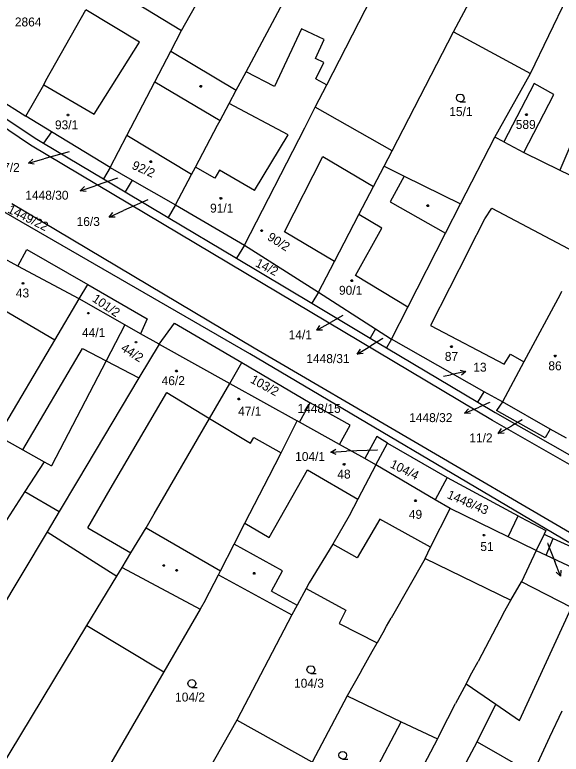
# Model space of a CAD drawing. Extents: x -580630 to -576196, y -1189024 to -1183567.
# Drawn here: x -578568.6 to -578464.6, y -1186024.3 to -1185883.6 of the extents above; entities that cross this region are included whole.
import ezdxf

# ---------------------------------------------------------------- set-up
doc = ezdxf.new("R2010")
doc.units = 0
for name, color, linetype in [('Vrstva 1', 7, 'Continuous'), ('Vrstva 16', 7, 'Continuous'), ('Vrstva 18', 7, 'Continuous'), ('Vrstva 19', 7, 'Continuous'), ('Vrstva 25', 7, 'Continuous'), ('Vrstva 4', 7, 'Continuous')]:
    doc.layers.add(name, color=color, linetype=linetype)

msp = doc.modelspace()

# ---------------------------------------------------------------- linework, layer by layer
at = {"layer": 'Vrstva 1'}
for p, q in [((-578509.24, -1185896.95), (-578490.99, -1185861.4)), ((-578485.08, -1185886.89), (-578476.14, -1185869.81)), ((-578536.88, -1185886.63), (-578527.63, -1185870.38)), ((-578470.47, -1185894.79), (-578460.88, -1185874.96)), ((-578552.04, -1185877.37), (-578536.88, -1185886.63)), ((-578524.57, -1185894.48), (-578515.46, -1185877.35)), ((-578450.49, -1185879.29), (-578464.87, -1185913.23)), ((-578562.64, -1185896.16), (-578555.03, -1185882.67)), ((-578538.91, -1185890.54), (-578536.88, -1185886.63)), ((-578514.02, -1185886.34), (-578519.19, -1185897.27)), ((-578509.71, -1185888.36), (-578514.02, -1185886.34)), ((-578496.81, -1185909.54), (-578485.08, -1185886.89)), ((-578485.08, -1185886.89), (-578470.47, -1185894.79)), ((-578511.35, -1185891.97), (-578509.71, -1185888.36)), ((-578565.6, -1185908.42), (-578594.79, -1185888.89)), ((-578541.94, -1185896.38), (-578538.91, -1185890.54)), ((-578509.8, -1185892.71), (-578511.35, -1185891.97)), ((-578511.28, -1185895.84), (-578509.8, -1185892.71)), ((-578526.45, -1185898), (-578524.57, -1185894.48)), ((-578519.19, -1185897.27), (-578524.57, -1185894.48)), ((-578477.26, -1185906.9), (-578470.47, -1185894.79)), ((-578566.45, -1185902.92), (-578563.08, -1185896.94)), ((-578563.08, -1185896.94), (-578562.64, -1185896.16)), ((-578547.26, -1185906.63), (-578541.94, -1185896.38)), ((-578511.42, -1185901.2), (-578509.24, -1185896.95)), ((-578511.28, -1185895.84), (-578509.24, -1185896.95)), ((-578469.79, -1185896.73), (-578475.52, -1185907.8)), ((-578466.02, -1185898.79), (-578469.79, -1185896.73)), ((-578573.84, -1185898.3), (-578566.45, -1185902.92)), ((-578527.78, -1185900.51), (-578526.45, -1185898)), ((-578471.75, -1185909.86), (-578466.02, -1185898.79)), ((-578575.17, -1185900.18), (-578564.67, -1185907.15)), ((-578529.5, -1185903.75), (-578527.78, -1185900.51)), ((-578513.41, -1185905.13), (-578511.42, -1185901.2)), ((-578496.81, -1185909.54), (-578511.42, -1185901.2)), ((-578561.57, -1185905.9), (-578566.45, -1185902.92)), ((-578529.98, -1185904.66), (-578529.5, -1185903.75)), ((-578534.22, -1185912.65), (-578529.98, -1185904.66)), ((-578524.89, -1185927.45), (-578513.41, -1185905.13)), ((-578561.57, -1185905.9), (-578563.1, -1185908.09)), ((-578550.41, -1185912.7), (-578561.57, -1185905.9)), ((-578550.41, -1185912.7), (-578547.26, -1185906.63)), ((-578564.67, -1185907.15), (-578563.1, -1185908.09)), ((-578563.1, -1185908.09), (-578551.73, -1185914.87)), ((-578483.77, -1185919.64), (-578477.26, -1185906.9)), ((-578475.52, -1185907.8), (-578477.26, -1185906.9)), ((-578475.52, -1185907.8), (-578471.75, -1185909.86)), ((-578477.7, -1185960.86), (-578565.6, -1185908.42)), ((-578498.31, -1185912.42), (-578496.81, -1185909.54)), ((-578471.75, -1185909.86), (-578464.87, -1185913.23)), ((-578523.87, -1185948.14), (-578587.97, -1185911.14)), ((-578500.32, -1185916.29), (-578498.31, -1185912.42)), ((-578498.31, -1185912.42), (-578494.47, -1185914.33)), ((-578550.41, -1185912.7), (-578551.73, -1185914.87)), ((-578550.41, -1185912.7), (-578546.25, -1185915.09)), ((-578534.97, -1185914.06), (-578534.22, -1185912.65)), ((-578551.73, -1185914.87), (-578547.6, -1185917.33)), ((-578546.25, -1185915.09), (-578547.6, -1185917.33)), ((-578546.25, -1185915.09), (-578538.03, -1185919.81)), ((-578538.03, -1185919.81), (-578534.97, -1185914.06)), ((-578494.47, -1185914.33), (-578483.77, -1185919.64)), ((-578503.12, -1185921.66), (-578500.32, -1185916.29)), ((-578547.6, -1185917.33), (-578539.42, -1185922.21)), ((-578569.16, -1185919.53), (-578523.02, -1185947)), ((-578538.03, -1185919.81), (-578539.42, -1185922.21)), ((-578486.61, -1185925.2), (-578483.77, -1185919.64)), ((-578539.42, -1185922.21), (-578526.4, -1185929.98)), ((-578507.77, -1185930.61), (-578503.12, -1185921.66)), ((-578493.81, -1185939.3), (-578486.61, -1185925.2)), ((-578524.89, -1185927.45), (-578526.4, -1185929.98)), ((-578524.89, -1185927.45), (-578510.78, -1185936.4)), ((-578567.98, -1185931.45), (-578566.29, -1185928.3)), ((-578566.29, -1185928.3), (-578554.69, -1185934.99)), ((-578567.98, -1185931.45), (-578571.21, -1185929.72)), ((-578526.4, -1185929.98), (-578512.09, -1185938.52)), ((-578510.78, -1185936.4), (-578507.77, -1185930.61)), ((-578556.31, -1185937.7), (-578554.69, -1185934.99)), ((-578554.69, -1185934.99), (-578543.39, -1185941.51)), ((-578464.54, -1185936.29), (-578464.82, -1185936.84)), ((-578560.94, -1185945.55), (-578556.31, -1185937.7)), ((-578547.62, -1185942.64), (-578556.31, -1185937.7)), ((-578510.78, -1185936.4), (-578512.09, -1185938.52)), ((-578510.78, -1185936.4), (-578499.94, -1185943.42)), ((-578464.82, -1185936.84), (-578471.75, -1185949.67)), ((-578512.09, -1185938.52), (-578500.98, -1185945.15)), ((-578496.91, -1185945.38), (-578493.81, -1185939.3)), ((-578543.39, -1185941.51), (-578544.65, -1185944.33)), ((-578547.62, -1185942.64), (-578551.18, -1185949.48)), ((-578544.65, -1185944.33), (-578547.62, -1185942.64)), ((-578541.13, -1185946.33), (-578538.17, -1185942.31)), ((-578538.17, -1185942.31), (-578525.41, -1185949.82)), ((-578541.13, -1185946.33), (-578544.65, -1185944.33)), ((-578499.94, -1185943.42), (-578500.98, -1185945.15)), ((-578499.94, -1185943.42), (-578496.91, -1185945.38)), ((-578571.29, -1185963.09), (-578560.94, -1185945.55)), ((-578500.98, -1185945.15), (-578497.87, -1185947)), ((-578496.91, -1185945.38), (-578497.87, -1185947)), ((-578479.29, -1185955.37), (-578496.91, -1185945.38)), ((-578541.13, -1185946.33), (-578544.96, -1185952.74)), ((-578523.02, -1185947), (-578462.31, -1185982.52)), ((-578497.87, -1185947), (-578480.48, -1185957.38)), ((-578463.2, -1185984.04), (-578523.87, -1185948.14)), ((-578551.18, -1185949.48), (-578561.59, -1185969.47)), ((-578527.65, -1185953.82), (-578525.41, -1185949.82)), ((-578525.41, -1185949.82), (-578512.37, -1185957.5)), ((-578471.75, -1185949.67), (-578475.82, -1185957.28)), ((-578544.96, -1185952.74), (-578556.64, -1185972.3)), ((-578531.51, -1185960.46), (-578527.65, -1185953.82)), ((-578527.65, -1185953.82), (-578514.85, -1185960.93)), ((-578480.48, -1185957.38), (-578479.29, -1185955.37)), ((-578475.82, -1185957.28), (-578479.29, -1185955.37)), ((-578480.48, -1185957.38), (-578477.17, -1185959.35)), ((-578475.82, -1185957.28), (-578476.93, -1185958.97)), ((-578466.72, -1185962.52), (-578475.82, -1185957.28)), ((-578514.41, -1185961.17), (-578512.37, -1185957.5)), ((-578504.77, -1185961.72), (-578512.37, -1185957.5)), ((-578477.17, -1185959.35), (-578452.84, -1185973.19)), ((-578467.7, -1185964.13), (-578476.93, -1185958.97)), ((-578542.03, -1185978.6), (-578531.51, -1185960.46)), ((-578517.91, -1185966.98), (-578514.85, -1185960.93)), ((-578514.41, -1185961.17), (-578514.85, -1185960.93)), ((-578506.81, -1185965.4), (-578514.41, -1185961.17)), ((-578453.53, -1185974.65), (-578477.7, -1185960.86)), ((-578506.81, -1185965.4), (-578504.77, -1185961.72)), ((-578466.72, -1185962.52), (-578467.7, -1185964.13)), ((-578463.63, -1185964.22), (-578466.72, -1185962.52)), ((-578571.73, -1185963.83), (-578567.05, -1185966.43)), ((-578499.71, -1185963.88), (-578502, -1185968.07)), ((-578497.65, -1185965.13), (-578499.71, -1185963.88)), ((-578502, -1185968.07), (-578506.81, -1185965.4)), ((-578499.86, -1185969.26), (-578497.65, -1185965.13)), ((-578497.65, -1185965.13), (-578486.3, -1185971.69)), ((-578567.05, -1185966.43), (-578562.99, -1185968.69)), ((-578520.17, -1185971.44), (-578517.91, -1185966.98)), ((-578562.99, -1185968.69), (-578566.67, -1185974.34)), ((-578562.99, -1185968.69), (-578561.59, -1185969.47)), ((-578499.86, -1185969.26), (-578502, -1185968.07)), ((-578499.86, -1185969.26), (-578503.3, -1185975.8)), ((-578488.62, -1185975.91), (-578499.86, -1185969.26)), ((-578524.78, -1185980.41), (-578520.17, -1185971.44)), ((-578556.64, -1185972.3), (-578560.12, -1185978.13)), ((-578486.3, -1185971.69), (-578488.62, -1185975.91)), ((-578486.3, -1185971.69), (-578472.79, -1185978.99)), ((-578566.67, -1185974.34), (-578584.27, -1186001.37)), ((-578566.67, -1185974.34), (-578560.12, -1185978.13)), ((-578503.3, -1185975.8), (-578504.98, -1185979.01)), ((-578485.72, -1185977.62), (-578488.62, -1185975.91)), ((-578560.12, -1185978.13), (-578562.44, -1185982.02)), ((-578489.46, -1185984.94), (-578485.72, -1185977.62)), ((-578474.72, -1185982.97), (-578485.72, -1185977.62)), ((-578543.59, -1185981.29), (-578542.03, -1185978.6)), ((-578504.98, -1185979.01), (-578508.08, -1185984.39)), ((-578474.72, -1185982.97), (-578472.79, -1185978.99)), ((-578472.79, -1185978.99), (-578472.38, -1185979.21)), ((-578472.38, -1185979.21), (-578467.56, -1185981.77)), ((-578546.47, -1185986.04), (-578543.59, -1185981.29)), ((-578526.82, -1185984.37), (-578524.78, -1185980.41)), ((-578562.44, -1185982.02), (-578581.13, -1186013.29)), ((-578562.44, -1185982.02), (-578552.94, -1185988.07)), ((-578467.89, -1185982.45), (-578469.39, -1185985.56)), ((-578467.56, -1185981.77), (-578467.89, -1185982.45)), ((-578467.89, -1185982.45), (-578466.13, -1185983.27)), ((-578467.49, -1185986.46), (-578466.13, -1185983.27)), ((-578466.13, -1185983.27), (-578451.74, -1185989.94)), ((-578529.45, -1185989.47), (-578526.82, -1185984.37)), ((-578508.08, -1185984.39), (-578512.59, -1185991.71)), ((-578490.52, -1185987.12), (-578489.46, -1185984.94)), ((-578469.39, -1185985.56), (-578472.2, -1185991.53)), ((-578469.39, -1185985.56), (-578467.49, -1185986.46)), ((-578548.16, -1185988.83), (-578546.47, -1185986.04)), ((-578467.49, -1185986.46), (-578453.45, -1185993.13)), ((-578552.94, -1185988.07), (-578551.04, -1185989.28)), ((-578490.52, -1185987.12), (-578496.97, -1185998.46)), ((-578551.04, -1185989.28), (-578549.16, -1185990.47)), ((-578549.16, -1185990.47), (-578548.16, -1185988.83)), ((-578529.82, -1185990.19), (-578529.45, -1185989.47)), ((-578554.85, -1185999.84), (-578549.16, -1185990.47)), ((-578532.35, -1185995.11), (-578529.82, -1185990.19)), ((-578529.82, -1185990.19), (-578515.87, -1185997.85)), ((-578512.59, -1185991.71), (-578513.12, -1185992.83)), ((-578474.2, -1185995.03), (-578472.2, -1185991.53)), ((-578513.12, -1185992.83), (-578514.86, -1185995.98)), ((-578513.12, -1185992.83), (-578505.57, -1185996.92)), ((-578532.35, -1185995.11), (-578533.32, -1185996.77)), ((-578475.61, -1185997.49), (-578474.2, -1185995.03)), ((-578533.32, -1185996.77), (-578540.23, -1186008.66)), ((-578514.86, -1185995.98), (-578515.87, -1185997.85)), ((-578515.87, -1185997.85), (-578526.31, -1186017.85)), ((-578505.57, -1185996.92), (-578506.86, -1185999.5)), ((-578475.61, -1185997.49), (-578480.43, -1186006.72)), ((-578506.86, -1185999.5), (-578499.64, -1186003.16)), ((-578497.84, -1186000), (-578496.97, -1185998.46)), ((-578576.54, -1186035.56), (-578554.85, -1185999.84)), ((-578554.85, -1185999.84), (-578540.23, -1186008.66)), ((-578498.3, -1186000.81), (-578499.64, -1186003.16)), ((-578498.3, -1186000.81), (-578497.84, -1186000)), ((-578500.58, -1186004.82), (-578499.64, -1186003.16)), ((-578502.7, -1186008.54), (-578500.58, -1186004.82)), ((-578481.6, -1186008.89), (-578480.43, -1186006.72)), ((-578540.23, -1186008.66), (-578551.01, -1186027.24)), ((-578502.7, -1186008.54), (-578505.35, -1186013.24)), ((-578482.72, -1186010.96), (-578481.6, -1186008.89)), ((-578482.72, -1186010.96), (-578484.7, -1186014.69)), ((-578482.72, -1186010.96), (-578477.05, -1186014.83)), ((-578505.35, -1186013.24), (-578511.99, -1186025.89)), ((-578505.35, -1186013.24), (-578495.09, -1186018.17)), ((-578486.17, -1186017.54), (-578484.7, -1186014.69)), ((-578480.61, -1186022.02), (-578477.05, -1186014.83)), ((-578464.48, -1186016.13), (-578466.86, -1186021.08)), ((-578526.31, -1186017.85), (-578536.66, -1186036.05)), ((-578511.99, -1186025.89), (-578526.31, -1186017.85)), ((-578487.91, -1186020.91), (-578486.17, -1186017.54)), ((-578506.24, -1186039.37), (-578495.09, -1186018.17)), ((-578495.09, -1186018.17), (-578488.15, -1186021.45)), ((-578488.15, -1186021.45), (-578499.29, -1186042.48)), ((-578493.13, -1186045.28), (-578480.61, -1186022.02)), ((-578487.91, -1186020.91), (-578488.15, -1186021.45)), ((-578480.61, -1186022.02), (-578470.05, -1186028)), ((-578466.86, -1186021.08), (-578470.05, -1186028))]:
    msp.add_line(p, q, dxfattribs=at)
at = {"layer": 'Vrstva 16'}
for p, q in [((-578558.24, -1185909.72), (-578563.07, -1185911.05)), ((-578565.962, -1185911.848), (-578563.07, -1185911.05)), ((-578549.02, -1185914.7), (-578553.29, -1185916.16)), ((-578556.129, -1185917.13), (-578553.29, -1185916.16)), ((-578543.27, -1185918.87), (-578547.87, -1185920.91)), ((-578550.611, -1185922.128), (-578547.87, -1185920.91)), ((-578506.19, -1185940.89), (-578508.53, -1185942.21)), ((-578511.144, -1185943.683), (-578508.53, -1185942.21)), ((-578498.56, -1185945.23), (-578500.86, -1185946.65)), ((-578503.414, -1185948.224), (-578500.86, -1185946.65)), ((-578482.741, -1185951.546), (-578485.68, -1185952.15)), ((-578487.02, -1185952.43), (-578485.68, -1185952.15)), ((-578478.25, -1185957.43), (-578480.24, -1185958.28)), ((-578483.001, -1185959.454), (-578480.24, -1185958.28)), ((-578472.03, -1185960.72), (-578474, -1185961.83)), ((-578476.615, -1185963.3), (-578474, -1185961.83)), ((-578508.467, -1185966.84), (-578505.47, -1185966.71)), ((-578499.6, -1185966.46), (-578505.47, -1185966.71)), ((-578467.24, -1185984.17), (-578465.86, -1185987.67)), ((-578464.76, -1185990.461), (-578465.86, -1185987.67))]:
    msp.add_line(p, q, dxfattribs=at)
for points in [[(-578564.865, -1185912.064), (-578565.962, -1185911.848), (-578565.131, -1185911.1)], [(-578555.021, -1185917.28), (-578556.129, -1185917.13), (-578555.344, -1185916.333)], [(-578549.495, -1185922.179), (-578550.611, -1185922.128), (-578549.901, -1185921.265)], [(-578510.027, -1185943.628), (-578511.144, -1185943.683), (-578510.518, -1185942.756)], [(-578502.3, -1185948.125), (-578503.414, -1185948.224), (-578502.825, -1185947.273)], [(-578483.822, -1185951.258), (-578482.741, -1185951.546), (-578483.62, -1185952.237)], [(-578481.885, -1185959.523), (-578483.001, -1185959.454), (-578482.276, -1185958.603)], [(-578475.498, -1185963.246), (-578476.615, -1185963.3), (-578475.988, -1185962.374)], [(-578507.447, -1185967.296), (-578508.467, -1185966.84), (-578507.49, -1185966.297)], [(-578464.662, -1185989.347), (-578464.76, -1185990.461), (-578465.592, -1185989.714)]]:
    msp.add_lwpolyline(points, dxfattribs=at)
at = {"layer": 'Vrstva 25'}
for points in [[(-578533.1, -1185897.11), (-578533.01, -1185897.26), (-578533.1, -1185897.41), (-578533.28, -1185897.41), (-578533.37, -1185897.26), (-578533.28, -1185897.11)], [(-578558.36, -1185902.58), (-578558.27, -1185902.73), (-578558.36, -1185902.88), (-578558.54, -1185902.88), (-578558.63, -1185902.73), (-578558.54, -1185902.58)], [(-578471.15, -1185902.51), (-578471.06, -1185902.66), (-578471.15, -1185902.81), (-578471.33, -1185902.81), (-578471.42, -1185902.66), (-578471.33, -1185902.51)], [(-578542.62, -1185911.44), (-578542.53, -1185911.59), (-578542.62, -1185911.74), (-578542.8, -1185911.74), (-578542.89, -1185911.59), (-578542.8, -1185911.44)], [(-578529.28, -1185918.44), (-578529.19, -1185918.59), (-578529.28, -1185918.74), (-578529.46, -1185918.74), (-578529.55, -1185918.59), (-578529.46, -1185918.44)], [(-578489.92, -1185919.8), (-578489.83, -1185919.95), (-578489.92, -1185920.1), (-578490.1, -1185920.1), (-578490.19, -1185919.95), (-578490.1, -1185919.8)], [(-578521.51, -1185924.56), (-578521.42, -1185924.71), (-578521.51, -1185924.86), (-578521.69, -1185924.86), (-578521.78, -1185924.71), (-578521.69, -1185924.56)], [(-578566.93, -1185934.58), (-578566.84, -1185934.73), (-578566.93, -1185934.88), (-578567.11, -1185934.88), (-578567.2, -1185934.73), (-578567.11, -1185934.58)], [(-578504.38, -1185934.07), (-578504.29, -1185934.22), (-578504.38, -1185934.37), (-578504.56, -1185934.37), (-578504.65, -1185934.22), (-578504.56, -1185934.07)], [(-578554.5, -1185940.27), (-578554.41, -1185940.42), (-578554.5, -1185940.57), (-578554.68, -1185940.57), (-578554.77, -1185940.42), (-578554.68, -1185940.27)], [(-578545.43, -1185945.79), (-578545.34, -1185945.94), (-578545.43, -1185946.09), (-578545.61, -1185946.09), (-578545.7, -1185945.94), (-578545.61, -1185945.79)], [(-578485.42, -1185946.65), (-578485.33, -1185946.8), (-578485.42, -1185946.95), (-578485.6, -1185946.95), (-578485.69, -1185946.8), (-578485.6, -1185946.65)], [(-578465.68, -1185948.44), (-578465.59, -1185948.59), (-578465.68, -1185948.74), (-578465.86, -1185948.74), (-578465.95, -1185948.59), (-578465.86, -1185948.44)], [(-578537.73, -1185951.26), (-578537.64, -1185951.41), (-578537.73, -1185951.56), (-578537.91, -1185951.56), (-578538, -1185951.41), (-578537.91, -1185951.26)], [(-578525.87, -1185956.6), (-578525.78, -1185956.75), (-578525.87, -1185956.9), (-578526.05, -1185956.9), (-578526.14, -1185956.75), (-578526.05, -1185956.6)], [(-578505.84, -1185969.04), (-578505.75, -1185969.19), (-578505.84, -1185969.34), (-578506.02, -1185969.34), (-578506.11, -1185969.19), (-578506.02, -1185969.04)], [(-578492.25, -1185975.94), (-578492.16, -1185976.09), (-578492.25, -1185976.24), (-578492.43, -1185976.24), (-578492.52, -1185976.09), (-578492.43, -1185975.94)], [(-578479.23, -1185982.52), (-578479.14, -1185982.67), (-578479.23, -1185982.82), (-578479.41, -1185982.82), (-578479.5, -1185982.67), (-578479.41, -1185982.52)], [(-578540.15, -1185988.29), (-578540.06, -1185988.44), (-578540.15, -1185988.59), (-578540.33, -1185988.59), (-578540.42, -1185988.44), (-578540.33, -1185988.29)], [(-578537.69, -1185989.2), (-578537.6, -1185989.35), (-578537.69, -1185989.5), (-578537.87, -1185989.5), (-578537.96, -1185989.35), (-578537.87, -1185989.2)], [(-578522.94, -1185989.77), (-578522.85, -1185989.92), (-578522.94, -1185990.07), (-578523.12, -1185990.07), (-578523.21, -1185989.92), (-578523.12, -1185989.77)]]:
    msp.add_lwpolyline(points, close=True, dxfattribs=at)
for points in [[(-578483.82, -1185900.21), (-578484.2, -1185900.11), (-578484.47, -1185899.84), (-578484.57, -1185899.47), (-578484.47, -1185899.1), (-578484.2, -1185898.83), (-578483.83, -1185898.73), (-578483.46, -1185898.83), (-578483.19, -1185899.1), (-578483.09, -1185899.48), (-578483.19, -1185899.86), (-578483.46, -1185900.13), (-578483.84, -1185900.23), (-578482.84, -1185900.23)], [(-578512.25, -1186008.99), (-578512.63, -1186008.89), (-578512.9, -1186008.62), (-578513, -1186008.25), (-578512.9, -1186007.88), (-578512.63, -1186007.61), (-578512.26, -1186007.51), (-578511.89, -1186007.61), (-578511.62, -1186007.88), (-578511.52, -1186008.26), (-578511.62, -1186008.64), (-578511.89, -1186008.91), (-578512.27, -1186009.01), (-578511.27, -1186009.01)], [(-578534.89, -1186011.62), (-578535.27, -1186011.52), (-578535.54, -1186011.25), (-578535.64, -1186010.88), (-578535.54, -1186010.51), (-578535.27, -1186010.24), (-578534.9, -1186010.14), (-578534.53, -1186010.24), (-578534.26, -1186010.51), (-578534.16, -1186010.89), (-578534.26, -1186011.27), (-578534.53, -1186011.54), (-578534.91, -1186011.64), (-578533.91, -1186011.64)], [(-578506.19, -1186025.28), (-578506.57, -1186025.18), (-578506.84, -1186024.91), (-578506.94, -1186024.54), (-578506.84, -1186024.17), (-578506.57, -1186023.9), (-578506.2, -1186023.8), (-578505.83, -1186023.9), (-578505.56, -1186024.17), (-578505.46, -1186024.55), (-578505.56, -1186024.93), (-578505.83, -1186025.2), (-578506.21, -1186025.3), (-578505.21, -1186025.3)]]:
    msp.add_lwpolyline(points, dxfattribs=at)
at = {"layer": 'Vrstva 4'}
for p, q in [((-578544.82, -1185888.83), (-578555.03, -1185882.67)), ((-578553.46, -1185902.57), (-578544.82, -1185888.83)), ((-578538.91, -1185890.54), (-578526.45, -1185898)), ((-578563.08, -1185896.94), (-578553.46, -1185902.57)), ((-578541.94, -1185896.38), (-578529.5, -1185903.75)), ((-578516.59, -1185906.46), (-578527.78, -1185900.51)), ((-578534.97, -1185914.06), (-578547.26, -1185906.63)), ((-578522.98, -1185917.08), (-578516.59, -1185906.46)), ((-578517.24, -1185924.95), (-578509.99, -1185910.63)), ((-578509.99, -1185910.63), (-578500.32, -1185916.29)), ((-578530.53, -1185914.76), (-578534.22, -1185912.65)), ((-578529.61, -1185913.2), (-578530.53, -1185914.76)), ((-578522.98, -1185917.08), (-578529.61, -1185913.2)), ((-578464.87, -1185913.23), (-578463.18, -1185914.06)), ((-578494.47, -1185914.33), (-578497.19, -1185919.22)), ((-578497.19, -1185919.22), (-578486.61, -1185925.2)), ((-578538.03, -1185919.81), (-578524.89, -1185927.45)), ((-578479.14, -1185922.5), (-578477.81, -1185920.44)), ((-578477.81, -1185920.44), (-578462.11, -1185928.72)), ((-578498.74, -1185924.24), (-578503.12, -1185921.66)), ((-578482.24, -1185928.56), (-578479.14, -1185922.5)), ((-578507.77, -1185930.61), (-578517.24, -1185924.95)), ((-578503.76, -1185933.23), (-578498.74, -1185924.24)), ((-578482.24, -1185928.56), (-578489.48, -1185942.75)), ((-578556.31, -1185937.7), (-578567.98, -1185931.45)), ((-578493.81, -1185939.3), (-578503.76, -1185933.23)), ((-578560.94, -1185945.55), (-578575.94, -1185936.82)), ((-578489.48, -1185942.75), (-578475.45, -1185950.13)), ((-578567.05, -1185966.43), (-578555.68, -1185947.13)), ((-578555.68, -1185947.13), (-578551.18, -1185949.48)), ((-578541.13, -1185946.33), (-578527.65, -1185953.82)), ((-578475.45, -1185950.13), (-578474.27, -1185948.21)), ((-578474.27, -1185948.21), (-578471.75, -1185949.67)), ((-578551.18, -1185949.48), (-578544.96, -1185952.74)), ((-578550.4, -1185973.9), (-578539.65, -1185955.54)), ((-578539.65, -1185955.54), (-578531.51, -1185960.46)), ((-578531.51, -1185960.46), (-578523.74, -1185965.16)), ((-578523.74, -1185965.16), (-578523.08, -1185964.09)), ((-578523.08, -1185964.09), (-578517.91, -1185966.98)), ((-578520.19, -1185983.12), (-578512.9, -1185970.22)), ((-578512.9, -1185970.22), (-578503.3, -1185975.8)), ((-578554.71, -1185981.27), (-578550.4, -1185973.9)), ((-578499.12, -1185979.65), (-578503.46, -1185986.97)), ((-578489.46, -1185984.94), (-578499.12, -1185979.65)), ((-578554.71, -1185981.27), (-578546.47, -1185986.04)), ((-578543.59, -1185981.29), (-578529.45, -1185989.47)), ((-578524.78, -1185980.41), (-578520.19, -1185983.12)), ((-578469.39, -1185985.56), (-578474.72, -1185982.97)), ((-578517.65, -1185989.42), (-578526.82, -1185984.37)), ((-578503.46, -1185986.97), (-578508.08, -1185984.39)), ((-578490.52, -1185987.12), (-578474.2, -1185995.03)), ((-578548.16, -1185988.83), (-578533.32, -1185996.77)), ((-578519.73, -1185993.29), (-578517.65, -1185989.42)), ((-578462.65, -1185996.43), (-578472.2, -1185991.53)), ((-578519.73, -1185993.29), (-578514.86, -1185995.98)), ((-578472.56, -1186017.93), (-578462.65, -1185996.43)), ((-578477.05, -1186014.83), (-578472.56, -1186017.93))]:
    msp.add_line(p, q, dxfattribs=at)

# ---------------------------------------------------------------- texts
at = {"layer": 'Vrstva 16'}
for s, p in [('17/2', (-578572.057, -1185913.55)), ('1448/30', (-578566.576, -1185918.83)), ('16/3', (-578556.814, -1185923.83)), ('14/1', (-578516.474, -1185945.38)), ('1448/31', (-578513.107, -1185949.92)), ('13', (-578481.347, -1185951.55)), ('1448/32', (-578493.54, -1185961.15)), ('11/2', (-578482.101, -1185965)), ('104/1', (-578515.236, -1185968.54))]:
    msp.add_text(s, height=1.7, dxfattribs=at).set_placement(p)
at = {"layer": 'Vrstva 18'}
for s, height, p in [('2864', 1.7, (-578568.564, -1185885.86)), ('15/1', 1.7, (-578485.915, -1185902.91)), ('17/2', 0.1, (-578558.383, -1185909.72)), ('1448/30', 0.1, (-578549.291, -1185914.78)), ('16/3', 0.1, (-578543.416, -1185918.87)), ('14/1', 0.1, (-578506.31, -1185940.89)), ('1448/31', 0.1, (-578498.809, -1185945.23)), ('13', 0.1, (-578487.079, -1185952.43)), ('1448/32', 0.1, (-578478.474, -1185957.43)), ('1448/15', 1.7, (-578514.789, -1185959.39)), ('11/2', 0.1, (-578472.155, -1185960.72)), ('104/1', 0.1, (-578499.763, -1185966.46)), ('1448/44', 0.1, (-578467.504, -1185984.17)), ('104/3', 1.7, (-578515.449, -1186011.69)), ('104/2', 1.7, (-578538.076, -1186014.32))]:
    msp.add_text(s, height=height, dxfattribs=at).set_placement(p)
for s, rotation, p in [('1449/22', 333.51873, (-578570.087, -1185921.204)), ('14/2', 333.51873, (-578522.95, -1185931.429)), ('101/2', 325.7838, (-578553.996, -1185938.054)), ('103/2', 331.2269, (-578523.919, -1185953.535)), ('104/4', 333.9198, (-578497.335, -1185969.702)), ('1448/43', 336.7273, (-578486.475, -1185975.561))]:
    msp.add_text(s, height=1.7, rotation=rotation, dxfattribs=at).set_placement(p)
at = {"layer": 'Vrstva 19'}
for s, p in [('93/1', (-578560.933, -1185905.43)), ('589', (-578473.268, -1185905.36)), ('91/1', (-578531.418, -1185921.29)), ('43', (-578568.372, -1185937.43)), ('90/1', (-578506.893, -1185936.92)), ('44/1', (-578555.786, -1185944.97)), ('87', (-578486.761, -1185949.5)), ('86', (-578467.062, -1185951.29)), ('46/2', (-578540.637, -1185954.11)), ('47/1', (-578526.086, -1185959.94)), ('48', (-578507.215, -1185971.89)), ('49', (-578493.605, -1185979.55)), ('51', (-578480.004, -1185985.68))]:
    msp.add_text(s, height=1.7, dxfattribs=at).set_placement(p)
for s, rotation, p in [('92/2', 336.15434, (-578546.444, -1185912.891)), ('90/2', 327.67456, (-578520.673, -1185926.359)), ('44/2', 327.50268, (-578548.536, -1185947.466))]:
    msp.add_text(s, height=1.7, rotation=rotation, dxfattribs=at).set_placement(p)

doc.saveas('drawing.dxf')
